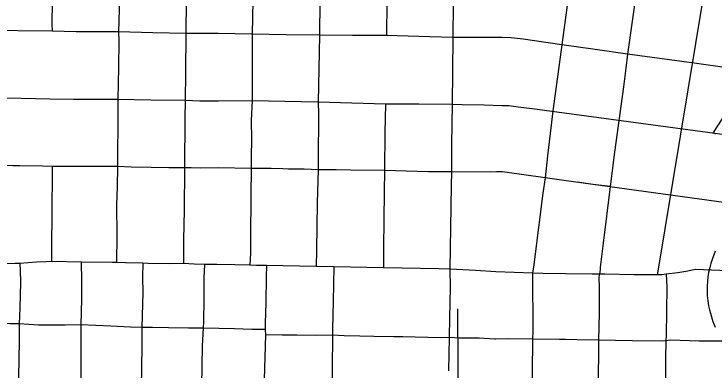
# Model space of a CAD drawing. Extents: x -19 to 366, y -4 to 359.
# Drawn here: x 153.792 to 154.506, y 190.249 to 190.612 of the extents above; entities that cross this region are included whole.
import ezdxf

# ---------------------------------------------------------------- set-up
doc = ezdxf.new("R2010")
doc.units = 0
for name, color, linetype in [('R_Grid', 7, 'Continuous'), ('R_Striping', 7, 'Continuous'), ('R_Temp Easement', 7, 'Continuous'), ('Sheet Fence', 7, 'Continuous')]:
    doc.layers.add(name, color=color, linetype=linetype)

msp = doc.modelspace()

# ---------------------------------------------------------------- linework, layer by layer
at = {"layer": 'R_Grid'}
for points in [[(154.53785, 190.54185), (154.50507, 190.49116), (154.50741, 190.48976)], [(154.5069, 190.37021), (154.50545, 190.36635), (154.50385, 190.36163), (154.50259, 190.3577), (154.5014, 190.35342), (154.5003, 190.34843), (154.49956, 190.34401), (154.49904, 190.33939), (154.49874, 190.33435), (154.49871, 190.32962), (154.49893, 190.32498), (154.49949, 190.31954), (154.50033, 190.31439), (154.50118, 190.31048), (154.50207, 190.30707), (154.5032, 190.3032), (154.5047, 190.29838), (154.50687, 190.29254)]]:
    msp.add_lwpolyline(points, dxfattribs=at)
at = {"layer": 'R_Striping'}
for points in [[(153.83191, 190.66256), (153.83183, 190.64305), (153.831, 190.62393), (153.83092, 190.6021), (153.83122, 190.59442)], [(153.90024, 190.66164), (153.89971, 190.65065), (153.89979, 190.63317), (153.89946, 190.6165), (153.89862, 190.59372)], [(153.96798, 190.66152), (153.96744, 190.59227)], [(154.03637, 190.66008), (154.0351, 190.59148)], [(154.10448, 190.65931), (154.10377, 190.59036)], [(154.1726, 190.65832), (154.17197, 190.59007)], [(154.24017, 190.65768), (154.23945, 190.58815)], [(154.35977, 190.64878), (154.35058, 190.58065)], [(154.42703, 190.6386), (154.41764, 190.57089)], [(154.49459, 190.62941), (154.44776, 190.34581)], [(153.83122, 190.59442), (153.79627, 190.59496), (153.76105, 190.59508)], [(153.86463, 190.59387), (153.85565, 190.5939), (153.83122, 190.59442)], [(153.89862, 190.59372), (153.86463, 190.59387)], [(153.89862, 190.59372), (153.89911, 190.58464), (153.89892, 190.55759), (153.89824, 190.52487)], [(153.93372, 190.59283), (153.89862, 190.59372)], [(153.96744, 190.59227), (153.93372, 190.59283)], [(153.96744, 190.59227), (153.96717, 190.55219), (153.96679, 190.52368)], [(154.00032, 190.59198), (153.96744, 190.59227)], [(154.0351, 190.59148), (154.00032, 190.59198)], [(154.0351, 190.59148), (154.03489, 190.52333)], [(154.06966, 190.59069), (154.0351, 190.59148)], [(154.10377, 190.59036), (154.06966, 190.59069)], [(154.10377, 190.59036), (154.10227, 190.52197)], [(154.13722, 190.59022), (154.10377, 190.59036)], [(154.17197, 190.59007), (154.13722, 190.59022)], [(154.2048, 190.58914), (154.17197, 190.59007)], [(154.23945, 190.58815), (154.2048, 190.58914)], [(154.23945, 190.58815), (154.23887, 190.51968)], [(154.35058, 190.58065), (154.31131, 190.58635), (154.30504, 190.58707), (154.29894, 190.58756), (154.28997, 190.58789), (154.27607, 190.58796), (154.23945, 190.58815)], [(154.35058, 190.58065), (154.34621, 190.548), (154.34152, 190.51312)], [(154.38479, 190.57567), (154.35058, 190.58065)], [(154.41764, 190.57089), (154.38479, 190.57567)], [(154.41764, 190.57089), (154.41603, 190.5567), (154.41349, 190.53786), (154.40443, 190.47098), (154.39995, 190.43609)], [(154.48559, 190.56198), (154.41764, 190.57089)], [(154.55278, 190.55249), (154.48559, 190.56198)], [(153.79953, 190.52573), (153.75996, 190.52611)], [(153.89824, 190.52487), (153.85277, 190.52495), (153.82874, 190.5253), (153.79953, 190.52573)], [(153.89824, 190.52487), (153.89824, 190.5091), (153.89757, 190.46025), (153.89782, 190.45642)], [(153.93182, 190.52405), (153.89824, 190.52487)], [(153.96679, 190.52368), (153.93182, 190.52405)], [(153.96679, 190.52368), (153.96647, 190.50586), (153.96602, 190.45513)], [(154.00084, 190.52318), (153.98163, 190.52322), (153.96679, 190.52368)], [(154.03489, 190.52333), (154.00084, 190.52318)], [(154.03489, 190.52333), (154.03411, 190.50368), (154.03422, 190.48387), (154.03401, 190.4666), (154.03404, 190.4544)], [(154.06838, 190.52265), (154.03489, 190.52333)], [(154.10227, 190.52197), (154.06838, 190.52265)], [(154.10227, 190.52197), (154.10264, 190.51031), (154.1027, 190.50273), (154.10227, 190.47027), (154.10222, 190.45299)], [(154.13673, 190.52106), (154.10227, 190.52197)], [(154.17088, 190.52016), (154.13673, 190.52106)], [(154.17088, 190.52016), (154.1704, 190.49102), (154.17, 190.45237)], [(154.20499, 190.51992), (154.17088, 190.52016)], [(154.23887, 190.51968), (154.20499, 190.51992)], [(154.23887, 190.51968), (154.23823, 190.47916), (154.2381, 190.45118)], [(154.81389, 190.44867), (154.32045, 190.51518), (154.30621, 190.51701), (154.29663, 190.51824), (154.28956, 190.51843), (154.27136, 190.5189), (154.24906, 190.51927), (154.23887, 190.51968)], [(154.34152, 190.51312), (154.33882, 190.49007), (154.33595, 190.46736), (154.33361, 190.44512)], [(153.79819, 190.45706), (153.79087, 190.45707), (153.77535, 190.45745), (153.75941, 190.45746)], [(153.8311, 190.4565), (153.82114, 190.457), (153.79819, 190.45706)], [(153.8311, 190.4565), (153.83096, 190.4043), (153.8305, 190.37996), (153.83038, 190.35948)], [(153.89782, 190.45642), (153.8311, 190.4565)], [(153.89782, 190.45642), (153.8974, 190.4359), (153.89679, 190.4173), (153.89692, 190.38615), (153.89679, 190.35872)], [(153.93198, 190.4556), (153.91165, 190.45591), (153.89782, 190.45642)], [(153.96602, 190.45513), (153.95008, 190.4552), (153.93198, 190.4556)], [(153.96602, 190.45513), (153.96564, 190.41175), (153.96489, 190.38214), (153.96517, 190.35768)], [(154.00022, 190.45519), (153.98283, 190.45472), (153.97279, 190.45521), (153.96602, 190.45513)], [(154.03404, 190.4544), (154.00022, 190.45519)], [(154.03404, 190.4544), (154.03359, 190.42681), (154.03314, 190.38387), (154.0332, 190.36764), (154.03298, 190.36233), (154.0325, 190.35605)], [(154.0664, 190.45398), (154.05443, 190.45446), (154.03404, 190.4544)], [(154.10222, 190.45299), (154.08789, 190.45371), (154.07212, 190.45375), (154.0664, 190.45398)], [(154.10222, 190.45299), (154.10124, 190.41936), (154.1007, 190.37162), (154.10037, 190.35469)], [(154.17, 190.45237), (154.13572, 190.45269), (154.12057, 190.45301), (154.10222, 190.45299)], [(154.17, 190.45237), (154.16953, 190.43069), (154.16892, 190.37361), (154.16884, 190.35317)], [(154.20313, 190.45144), (154.17, 190.45237)], [(154.2381, 190.45118), (154.2147, 190.45108), (154.20313, 190.45144)], [(154.2381, 190.45118), (154.23774, 190.437), (154.23666, 190.35199)], [(154.33361, 190.44512), (154.29273, 190.4506), (154.28969, 190.45091), (154.28826, 190.45106), (154.28568, 190.45112), (154.28412, 190.45107), (154.27778, 190.45084), (154.2381, 190.45118)], [(154.33361, 190.44512), (154.33126, 190.42922), (154.32349, 190.36747), (154.32207, 190.35641), (154.32076, 190.34783)], [(154.80474, 190.38002), (154.35268, 190.44237), (154.33361, 190.44512)], [(154.39995, 190.43609), (154.38246, 190.43816), (154.36614, 190.44064)], [(154.39995, 190.43609), (154.39268, 190.37823), (154.38986, 190.35395), (154.38984, 190.35142), (154.38912, 190.34682)], [(153.79829, 190.35776), (153.7934, 190.35749), (153.78417, 190.35739), (153.76713, 190.35766)], [(153.79829, 190.35776), (153.79868, 190.35046), (153.79889, 190.33859), (153.79816, 190.31246), (153.79751, 190.29621)], [(153.83038, 190.35948), (153.82486, 190.35946), (153.81533, 190.35899), (153.79829, 190.35776)], [(153.86076, 190.35901), (153.83038, 190.35948)], [(153.86076, 190.35901), (153.86113, 190.34014), (153.861, 190.32149), (153.86035, 190.29494)], [(153.89238, 190.35876), (153.86076, 190.35901)], [(153.89679, 190.35872), (153.89238, 190.35876)], [(153.92372, 190.35785), (153.90583, 190.35818), (153.89679, 190.35872)], [(153.92372, 190.35785), (153.92327, 190.34354), (153.92348, 190.32796), (153.9225, 190.29251)], [(153.92896, 190.35775), (153.92372, 190.35785)], [(153.96517, 190.35768), (153.95052, 190.35741), (153.92896, 190.35775)], [(153.98654, 190.35655), (153.97597, 190.35677), (153.96517, 190.35768)], [(153.98654, 190.35655), (153.9858, 190.34256), (153.98571, 190.32095), (153.98534, 190.29846), (153.98493, 190.29164)], [(153.99891, 190.35648), (153.98654, 190.35655)], [(154.01735, 190.35611), (153.99891, 190.35648)], [(154.0325, 190.35605), (154.01735, 190.35611)], [(154.04948, 190.35549), (154.03938, 190.35565), (154.0325, 190.35605)], [(154.04948, 190.35549), (154.04916, 190.34407), (154.04895, 190.317), (154.04838, 190.29706), (154.04825, 190.29039)], [(154.10037, 190.35469), (154.04948, 190.35549)], [(154.11815, 190.35429), (154.10037, 190.35469)], [(154.11815, 190.35429), (154.11743, 190.31878)], [(154.16884, 190.35317), (154.11815, 190.35429)], [(154.23666, 190.35199), (154.22562, 190.35202), (154.16884, 190.35317)], [(154.23666, 190.35199), (154.23685, 190.33303), (154.2361, 190.30267), (154.23565, 190.28203)], [(154.32076, 190.34783), (154.28335, 190.34924), (154.26278, 190.3506), (154.24316, 190.35154), (154.23666, 190.35199)], [(154.32076, 190.34783), (154.32102, 190.28875), (154.32079, 190.28033)], [(154.35451, 190.3472), (154.33119, 190.34752), (154.32076, 190.34783)], [(155.42677, 190.31331), (154.48661, 190.35137), (154.47919, 190.3499), (154.46889, 190.34824), (154.45714, 190.34667)], [(154.38912, 190.34682), (154.38166, 190.34679), (154.35451, 190.3472)], [(154.38912, 190.34682), (154.38847, 190.34398), (154.3888, 190.33213), (154.38867, 190.30723), (154.38796, 190.27937)], [(154.42405, 190.34616), (154.39434, 190.34659), (154.38912, 190.34682)], [(154.45714, 190.34667), (154.45271, 190.3461), (154.44902, 190.34589), (154.42405, 190.34616)], [(154.45714, 190.34667), (154.45762, 190.3339), (154.45721, 190.30878), (154.4571, 190.28414), (154.45685, 190.2789)], [(154.11743, 190.31878), (154.11695, 190.29075), (154.11694, 190.28452)], [(153.79751, 190.29621), (153.78814, 190.29595), (153.76503, 190.29643)], [(153.79751, 190.29621), (153.79747, 190.27835), (153.79671, 190.2422), (153.79664, 190.2334)], [(153.82881, 190.29487), (153.81706, 190.29488), (153.79751, 190.29621)], [(153.86035, 190.29494), (153.84442, 190.29466), (153.82881, 190.29487)], [(153.86035, 190.29494), (153.8602, 190.23524), (153.85923, 190.23253)], [(153.89104, 190.29356), (153.86035, 190.29494)], [(153.9225, 190.29251), (153.91089, 190.29267), (153.89104, 190.29356)], [(153.9225, 190.29251), (153.92237, 190.27299), (153.9217, 190.23125)], [(153.98493, 190.29164), (153.96994, 190.29169), (153.9496, 190.29218), (153.93345, 190.29225), (153.9225, 190.29251)], [(153.98493, 190.29164), (153.98393, 190.27358), (153.9832, 190.23241)], [(154.01683, 190.29091), (153.98493, 190.29164)], [(154.04825, 190.29039), (154.03456, 190.29036), (154.01683, 190.29091)], [(154.04847, 190.28481), (154.04717, 190.23926), (154.04719, 190.23241)], [(154.04825, 190.29039), (154.04847, 190.28481)], [(154.08056, 190.28456), (154.06564, 190.28457), (154.04847, 190.28481)], [(154.11694, 190.28452), (154.09976, 190.28418), (154.08056, 190.28456)], [(154.11694, 190.28452), (154.11656, 190.24988)], [(154.23565, 190.28203), (154.22661, 190.28175), (154.18868, 190.28279), (154.17926, 190.2829), (154.15897, 190.28314), (154.1447, 190.28362), (154.12887, 190.28388), (154.11694, 190.28452)], [(154.23565, 190.28203), (154.23501, 190.24815)], [(154.32079, 190.28033), (154.29658, 190.28064), (154.28318, 190.28045), (154.28197, 190.28043), (154.26655, 190.28145), (154.2462, 190.28147), (154.23565, 190.28203)], [(154.32079, 190.28033), (154.32035, 190.2462), (154.31999, 190.23176), (154.31922, 190.21266)], [(154.35438, 190.28007), (154.34839, 190.28026), (154.32079, 190.28033)], [(154.38796, 190.27937), (154.36617, 190.27969), (154.35438, 190.28007)], [(154.38796, 190.27937), (154.38794, 190.26755), (154.38726, 190.21661), (154.38705, 190.21173)], [(154.42256, 190.27881), (154.38796, 190.27937)], [(154.45685, 190.2789), (154.45379, 190.27836), (154.42256, 190.27881)], [(154.45685, 190.2789), (154.45657, 190.27547), (154.45635, 190.26399), (154.45634, 190.24203), (154.45589, 190.22083), (154.45588, 190.21089)], [(154.49049, 190.27852), (154.46162, 190.27932), (154.45685, 190.2789)], [(154.51383, 190.27848), (154.49049, 190.27852)], [(154.11656, 190.24988), (154.11611, 190.21642)]]:
    msp.add_lwpolyline(points, dxfattribs=at)
at = {"layer": 'R_Temp Easement'}
msp.add_lwpolyline([(154.2444, 190.31152), (154.24483, 190.19547), (154.24894, 190.18853), (154.25583, 190.17424), (154.261, 190.13028), (154.26462, 190.10851), (154.27225, 190.08511), (154.2772, 190.06318), (154.28068, 190.02868), (154.28158, 189.95899), (154.2848, 189.93874), (154.28987, 189.92042), (154.29382, 189.90169), (154.30252, 189.87975)], dxfattribs=at)
at = {"layer": 'Sheet Fence'}
for points in [[(156.50946, 189.3937), (156.44759, 191.65634), (156.2114, 200.27623), (155.97446, 208.89626), (155.73678, 217.51643), (155.49836, 226.13674), (155.2592, 234.75719), (155.01929, 243.37778), (154.77865, 251.9985), (154.53727, 260.61937), (154.29515, 269.24038), (154.0523, 277.86152), (153.80871, 286.48281), (153.56438, 295.10424), (153.31933, 303.72581), (153.07354, 312.34752), (152.82702, 320.96938), (152.57978, 329.59137), (152.3318, 338.21351), (152.0831, 346.83579)], [(154.11585, 1.87092), (153.9063, 10.48743), (153.69602, 19.10409), (153.48501, 27.72087), (153.27327, 36.3378), (153.0608, 44.95486), (152.84759, 53.57206), (152.63366, 62.1894), (152.419, 70.80688), (152.20362, 79.42449), (151.98751, 88.04225), (151.77068, 96.66014), (151.55312, 105.27817), (151.33484, 113.89634), (151.11584, 122.51465), (150.89612, 131.13311), (150.67568, 139.7517), (150.45452, 148.37043), (150.23264, 156.98931), (150.01005, 165.60832), (149.78674, 174.22748), (149.56272, 182.84677), (149.33799, 191.46621), (149.11254, 200.0858), (148.88638, 208.70552), (148.65952, 217.32539), (148.43194, 225.9454), (148.20366, 234.56555), (147.97466, 243.18584), (147.74497, 251.80628), (147.51457, 260.42687), (147.28346, 269.04759), (147.05165, 277.66846), (146.81914, 286.28948), (146.58593, 294.91064), (146.35202, 303.53194), (146.11742, 312.15339), (145.88211, 320.77499), (145.64611, 329.39673), (145.40941, 338.01861), (145.17202, 346.64065)], [(0, 189.51617), (7.11214, 189.52059), (14.22427, 189.53386), (21.33637, 189.55597), (28.44845, 189.58693), (35.56048, 189.62672), (42.67245, 189.67537), (49.78436, 189.73285), (56.89619, 189.79918), (64.00793, 189.87436), (71.11958, 189.95838), (78.23111, 190.05124), (85.34253, 190.15294), (92.45381, 190.26349), (99.56495, 190.38288), (106.67593, 190.51112), (113.78675, 190.6482), (120.89739, 190.79412), (128.00785, 190.94888), (135.11811, 191.11248), (142.22816, 191.28493), (149.33799, 191.46621), (156.44759, 191.65634), (163.55694, 191.85531), (170.66605, 192.06312), (177.77489, 192.27977), (184.88345, 192.50526), (191.99173, 192.73959), (199.09971, 192.98276), (206.20739, 193.23477), (213.31474, 193.49561), (220.42177, 193.7653), (227.52845, 194.04382), (234.63479, 194.33118), (241.74076, 194.62738), (248.84635, 194.93241), (255.95157, 195.24628), (263.05638, 195.56898), (270.16079, 195.90052), (277.26478, 196.24089), (284.36834, 196.5901), (291.47147, 196.94814), (298.57414, 197.31501), (305.67635, 197.69072), (312.77809, 198.07525), (319.87934, 198.46862), (326.9801, 198.87082), (334.08035, 199.28185), (341.18009, 199.7017)], [(0, 180.89994), (7.12284, 180.90436), (14.24566, 180.9176), (21.36847, 180.93968), (28.49124, 180.97058), (35.61397, 181.01031), (42.73664, 181.05888), (49.85925, 181.11627), (56.98178, 181.18249), (64.10422, 181.25754), (71.22656, 181.34142), (78.3488, 181.43413), (85.47091, 181.53567), (92.5929, 181.64603), (99.71474, 181.76523), (106.83643, 181.89325), (113.95795, 182.0301), (121.0793, 182.17578), (128.20046, 182.33029), (135.32143, 182.49362), (142.44218, 182.66579), (149.56272, 182.84677), (156.68303, 183.03659), (163.8031, 183.23523), (170.92291, 183.4427), (178.04247, 183.65899), (185.16175, 183.88411), (192.28074, 184.11805), (199.39944, 184.36082), (206.51784, 184.61242), (213.63591, 184.87283), (220.75366, 185.14207), (227.87107, 185.42014), (234.98813, 185.70702), (242.10483, 186.00273), (249.22115, 186.30726), (256.33709, 186.62061), (263.45264, 186.94279), (270.56779, 187.27378), (277.68251, 187.61359), (284.79682, 187.96222), (291.91068, 188.31967), (299.02409, 188.68594), (306.13705, 189.06103), (313.24954, 189.44494), (320.36154, 189.83766), (327.47305, 190.23919), (334.58406, 190.64954), (341.69455, 191.06871)]]:
    msp.add_spline(points, degree=3, dxfattribs=at)

doc.saveas('drawing.dxf')
